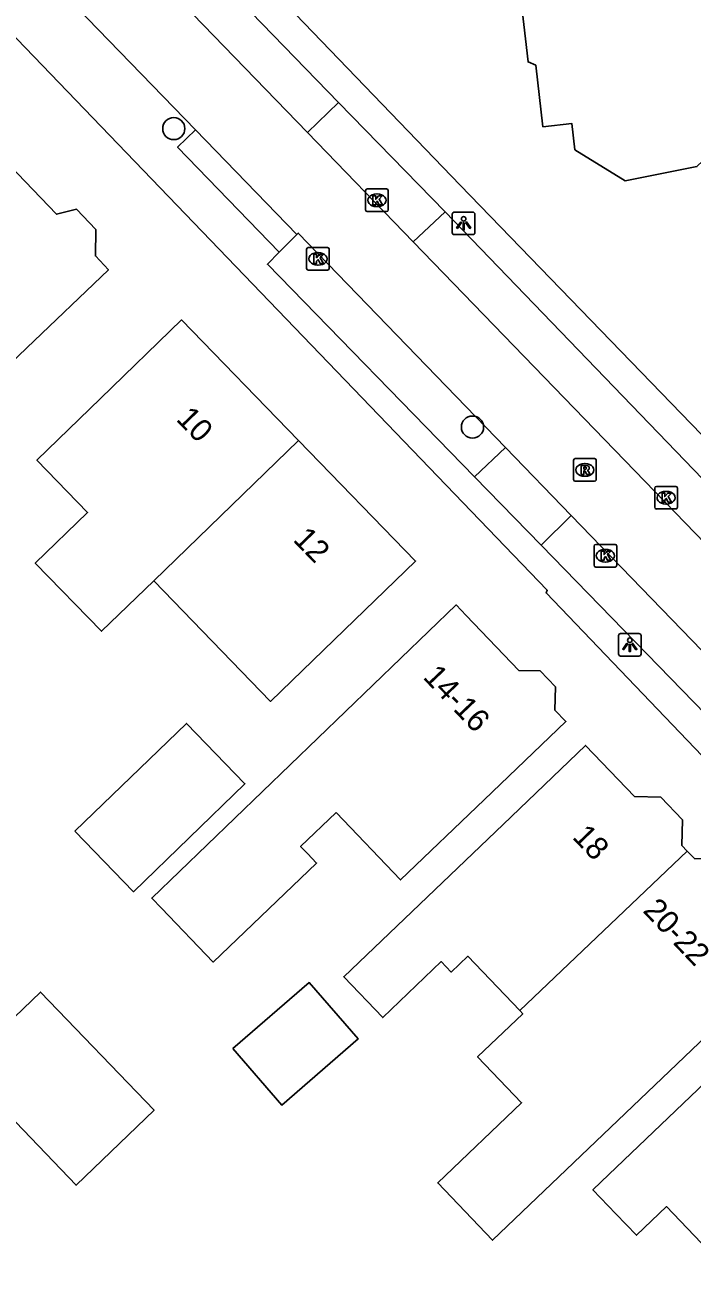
# Model space of a CAD drawing. Extents: x 161772 to 163123, y 383092 to 383917.
# Drawn here: x 162127.5 to 162157, y 383398.5 to 383453.4 of the extents above; entities that cross this region are included whole.
import ezdxf

# ---------------------------------------------------------------- set-up
doc = ezdxf.new("R2010")
doc.units = 0
for name, color, linetype in [('IMGEO_Boom', 7, 'Continuous'), ('IMGEO_Kolk', 7, 'Continuous'), ('IMGEO_Lichtpunt', 7, 'Continuous'), ('IMGEO_Pand', 7, 'Continuous'), ('IMGEO_Pand_nummerreeks', 7, 'Continuous'), ('IMGEO_Rijbaan_lokaal_open', 7, 'Continuous'), ('IMGEO_Rioolput', 7, 'Continuous'), ('IMGEO_Voetpad_gesloten', 7, 'Continuous'), ('IMGEO_Voetpad_open', 7, 'Continuous')]:
    doc.layers.add(name, color=color, linetype=linetype)

msp = doc.modelspace()

# ---------------------------------------------------------------- linework, layer by layer
at = {"layer": 'IMGEO_Boom'}
for centre in [(162134.09, 383448.8), (162147.29, 383435.6)]:
    msp.add_circle(centre, 0.489, dxfattribs=at)
at = {"layer": 'IMGEO_Kolk'}
for p, q in [((162142.567, 383445.204), (162142.567, 383446.056)), ((162142.642, 383446.13), (162143.494, 383446.13)), ((162143.055, 383445.91), (162143.08, 383445.91)), ((162143.568, 383446.056), (162143.568, 383445.204)), ((162143.078, 383445.35), (162143.053, 383445.35)), ((162143.494, 383445.13), (162142.642, 383445.13)), ((162139.959, 383442.615), (162139.959, 383443.467)), ((162140.034, 383443.541), (162140.886, 383443.541)), ((162140.447, 383443.321), (162140.472, 383443.321)), ((162140.96, 383443.467), (162140.96, 383442.615)), ((162140.47, 383442.761), (162140.445, 383442.761)), ((162140.886, 383442.541), (162140.034, 383442.541)), ((162155.345, 383432.055), (162155.345, 383432.907)), ((162155.42, 383432.981), (162156.272, 383432.981)), ((162155.833, 383432.761), (162155.858, 383432.761)), ((162156.346, 383432.907), (162156.346, 383432.055)), ((162155.856, 383432.201), (162155.831, 383432.201)), ((162156.272, 383431.981), (162155.42, 383431.981)), ((162152.662, 383429.49), (162152.662, 383430.342)), ((162152.737, 383430.416), (162153.589, 383430.416)), ((162153.15, 383430.196), (162153.175, 383430.196)), ((162153.663, 383430.342), (162153.663, 383429.49)), ((162153.589, 383429.416), (162152.737, 383429.416)), ((162153.173, 383429.636), (162153.148, 383429.636))]:
    msp.add_line(p, q, dxfattribs=at)
for points in [[(162142.567, 383445.204), (162142.567, 383446.056)], [(162142.642, 383446.13), (162143.494, 383446.13)], [(162143.568, 383446.056), (162143.568, 383445.204)], [(162142.888, 383445.83), (162143.011, 383445.83), (162143.011, 383445.679), (162143.141, 383445.83), (162143.305, 383445.83), (162143.159, 383445.679), (162143.312, 383445.43), (162143.16, 383445.43), (162143.075, 383445.594), (162143.011, 383445.527), (162143.011, 383445.43), (162142.888, 383445.43), (162142.888, 383445.83)], [(162143.494, 383445.13), (162142.642, 383445.13)], [(162139.959, 383442.615), (162139.959, 383443.467)], [(162140.034, 383443.541), (162140.886, 383443.541)], [(162140.28, 383443.241), (162140.403, 383443.241), (162140.403, 383443.09), (162140.533, 383443.241), (162140.697, 383443.241), (162140.551, 383443.09), (162140.704, 383442.841), (162140.552, 383442.841), (162140.467, 383443.005), (162140.403, 383442.938), (162140.403, 383442.841), (162140.28, 383442.841), (162140.28, 383443.241)], [(162140.96, 383443.467), (162140.96, 383442.615)], [(162140.886, 383442.541), (162140.034, 383442.541)], [(162155.345, 383432.055), (162155.345, 383432.907)], [(162155.42, 383432.981), (162156.272, 383432.981)], [(162155.666, 383432.681), (162155.789, 383432.681), (162155.789, 383432.53), (162155.919, 383432.681), (162156.083, 383432.681), (162155.937, 383432.53), (162156.09, 383432.281), (162155.938, 383432.281), (162155.853, 383432.445), (162155.789, 383432.378), (162155.789, 383432.281), (162155.666, 383432.281), (162155.666, 383432.681)], [(162156.346, 383432.907), (162156.346, 383432.055)], [(162156.272, 383431.981), (162155.42, 383431.981)], [(162152.662, 383429.49), (162152.662, 383430.342)], [(162152.737, 383430.416), (162153.589, 383430.416)], [(162152.983, 383430.116), (162153.106, 383430.116), (162153.106, 383429.965), (162153.236, 383430.116), (162153.4, 383430.116), (162153.254, 383429.965), (162153.407, 383429.716), (162153.255, 383429.716), (162153.17, 383429.88), (162153.106, 383429.813), (162153.106, 383429.716), (162152.983, 383429.716), (162152.983, 383430.116)], [(162153.663, 383430.342), (162153.663, 383429.49)], [(162153.589, 383429.416), (162152.737, 383429.416)]]:
    msp.add_lwpolyline(points, dxfattribs=at)
for centre, start, end in [((162142.644, 383446.054), 91.552, 178.448), ((162142.644, 383446.054), 91.552, 178.448), ((162143.492, 383446.054), 1.552, 88.448), ((162143.492, 383446.054), 1.552, 88.448), ((162142.644, 383445.206), 181.552, 268.448), ((162142.644, 383445.206), 181.552, 268.448), ((162143.492, 383445.206), 271.552, 358.448), ((162143.492, 383445.206), 271.552, 358.448), ((162140.036, 383443.465), 91.552, 178.448), ((162140.036, 383443.465), 91.552, 178.448), ((162140.884, 383443.465), 1.552, 88.448), ((162140.884, 383443.465), 1.552, 88.448), ((162140.036, 383442.617), 181.552, 268.448), ((162140.036, 383442.617), 181.552, 268.448), ((162140.884, 383442.617), 271.552, 358.448), ((162140.884, 383442.617), 271.552, 358.448), ((162155.422, 383432.905), 91.552, 178.448), ((162155.422, 383432.905), 91.552, 178.448), ((162156.27, 383432.905), 1.552, 88.448), ((162156.27, 383432.905), 1.552, 88.448), ((162155.422, 383432.057), 181.552, 268.448), ((162155.422, 383432.057), 181.552, 268.448), ((162156.27, 383432.057), 271.552, 358.448), ((162156.27, 383432.057), 271.552, 358.448), ((162152.739, 383430.34), 91.552, 178.448), ((162152.739, 383430.34), 91.552, 178.448), ((162153.587, 383430.34), 1.552, 88.448), ((162153.587, 383430.34), 1.552, 88.448), ((162152.739, 383429.492), 181.552, 268.448), ((162152.739, 383429.492), 181.552, 268.448), ((162153.587, 383429.492), 271.552, 358.448), ((162153.587, 383429.492), 271.552, 358.448)]:
    msp.add_arc(centre, 0.0765, start, end, dxfattribs=at)
for centre, major_axis, ratio, start_param, end_param in [((162143.054, 383445.63), (-0.387, 0.002), 0.722429, 4.712389, 7.853982), ((162143.079, 383445.63), (-0.39, 0.002), 0.717154, 1.570796, 4.712389), ((162140.446, 383443.041), (-0.387, 0.002), 0.722429, 4.712389, 7.853982), ((162140.471, 383443.041), (-0.39, 0.002), 0.717154, 1.570796, 4.712389), ((162155.832, 383432.481), (-0.387, 0.002), 0.722429, 4.712389, 7.853982), ((162155.857, 383432.481), (-0.39, 0.002), 0.717154, 1.570796, 4.712389), ((162153.149, 383429.916), (-0.387, 0.002), 0.722429, 4.712389, 7.853982), ((162153.174, 383429.916), (-0.39, 0.002), 0.717154, 1.570796, 4.712389)]:
    msp.add_ellipse(centre, major_axis=major_axis, ratio=ratio, start_param=start_param, end_param=end_param, dxfattribs=at)
at = {"layer": 'IMGEO_Lichtpunt'}
for p, q in [((162146.398, 383445.012), (162146.398, 383444.205)), ((162146.398, 383445.012), (162146.398, 383444.205)), ((162147.3, 383445.107), (162146.492, 383445.107)), ((162147.3, 383445.107), (162146.492, 383445.107)), ((162147.394, 383444.205), (162147.394, 383445.012)), ((162147.394, 383444.205), (162147.394, 383445.012)), ((162146.492, 383444.111), (162147.3, 383444.111)), ((162146.492, 383444.111), (162147.3, 383444.111)), ((162153.743, 383426.381), (162153.743, 383425.574)), ((162153.743, 383426.381), (162153.743, 383425.574)), ((162154.645, 383426.476), (162153.837, 383426.476)), ((162154.645, 383426.476), (162153.837, 383426.476)), ((162154.739, 383425.574), (162154.739, 383426.381)), ((162154.739, 383425.574), (162154.739, 383426.381)), ((162153.837, 383425.48), (162154.645, 383425.48)), ((162153.837, 383425.48), (162154.645, 383425.48))]:
    msp.add_line(p, q, dxfattribs=at)
for points in [[(162146.772, 383444.676), (162146.811, 383444.648), (162146.623, 383444.386), (162146.585, 383444.413), (162146.772, 383444.676)], [(162146.874, 383444.628), (162146.921, 383444.628), (162146.921, 383444.306), (162146.874, 383444.306), (162146.874, 383444.628)], [(162146.984, 383444.648), (162147.022, 383444.675), (162147.209, 383444.413), (162147.17, 383444.385), (162146.984, 383444.648)], [(162154.117, 383426.045), (162154.156, 383426.017), (162153.968, 383425.755), (162153.93, 383425.782), (162154.117, 383426.045)], [(162154.219, 383425.997), (162154.266, 383425.997), (162154.266, 383425.675), (162154.219, 383425.675), (162154.219, 383425.997)], [(162154.329, 383426.017), (162154.367, 383426.044), (162154.554, 383425.782), (162154.515, 383425.754), (162154.329, 383426.017)]]:
    msp.add_lwpolyline(points, dxfattribs=at)
for centre in [(162146.897, 383444.81), (162154.242, 383426.179)]:
    msp.add_circle(centre, 0.0994, dxfattribs=at)
for centre, start, end in [((162146.492, 383445.012), 90, 180), ((162146.492, 383445.012), 90, 180), ((162147.3, 383445.012), 0, 90), ((162147.3, 383445.012), 0, 90), ((162146.492, 383444.205), 180, 270), ((162146.492, 383444.205), 180, 270), ((162147.3, 383444.205), 270, 0), ((162147.3, 383444.205), 270, 360), ((162153.837, 383426.381), 90, 180), ((162153.837, 383426.381), 90, 180), ((162154.645, 383426.381), 0, 90), ((162154.645, 383426.381), 0, 90), ((162153.837, 383425.574), 180, 270), ((162153.837, 383425.574), 180, 270), ((162154.645, 383425.574), 270, 0), ((162154.645, 383425.574), 270, 360)]:
    msp.add_arc(centre, 0.0946, start, end, dxfattribs=at)
at = {"layer": 'IMGEO_Pand'}
for points in [[(162146.604, 383471.326), (162146.542, 383471.859), (162154.816, 383472.815), (162154.902, 383472.07), (162157.771, 383472.402), (162157.845, 383471.767), (162157.593, 383471.738), (162157.768, 383470.224), (162158.172, 383470.271), (162158.258, 383469.52), (162162.359, 383470.605), (162164.463, 383452.395), (162160.609, 383448.978), (162158.975, 383448.789), (162157.206, 383447.12), (162154.031, 383446.483), (162151.807, 383447.867), (162151.673, 383449.025), (162150.402, 383448.878), (162150.087, 383451.599), (162149.743, 383451.748), (162148.317, 383464.091)], [(162126.489, 383447.537), (162128.901, 383445.016), (162129.787, 383445.232), (162130.649, 383444.331), (162130.623, 383443.167), (162131.203, 383442.561), (162127.59, 383439.105), (162124.25, 383435.91), (162120.731, 383432.225), (162117.835, 383435.252), (162115.829, 383437.349)], [(162133.201, 383428.808), (162130.895, 383426.573), (162127.969, 383429.591), (162130.278, 383431.829), (162128.038, 383434.143), (162130.843, 383436.864), (162134.432, 383440.344), (162139.601, 383435.013)], [(162139.601, 383435.013), (162144.772, 383429.681), (162141.183, 383426.201), (162138.367, 383423.47), (162133.201, 383428.808)], [(162133.201, 383428.808), (162139.601, 383435.013)], [(162141.265, 383418.564), (162139.695, 383417.062), (162139.997, 383416.747), (162140.4, 383416.326), (162135.823, 383411.946), (162133.544, 383414.327), (162133.113, 383414.777), (162146.571, 383427.738), (162147.013, 383427.277), (162149.344, 383424.842), (162150.281, 383424.822), (162150.955, 383424.117), (162150.933, 383423.083), (162151.416, 383422.579), (162147.804, 383419.122), (162144.106, 383415.583), (162141.265, 383418.564)], [(162129.72, 383417.735), (162134.646, 383422.502), (162137.23, 383419.831), (162132.309, 383415.059), (162129.72, 383417.735)], [(162149.381, 383409.802), (162147.077, 383412.209), (162146.344, 383411.508), (162145.904, 383411.968), (162143.323, 383409.497), (162141.599, 383411.298), (162148.641, 383418.038), (162152.289, 383421.529), (162154.452, 383419.269), (162155.608, 383419.244), (162156.565, 383418.243), (162156.54, 383417.104), (162156.778, 383416.856)], [(162156.778, 383416.856), (162157.097, 383416.523), (162158.167, 383416.499), (162159.123, 383415.5), (162158.868, 383414.626), (162161.237, 383412.151), (162157.625, 383408.694), (162148.176, 383399.65), (162145.752, 383402.183), (162149.458, 383405.729), (162147.516, 383407.758), (162149.51, 383409.667), (162149.381, 383409.802)], [(162149.381, 383409.802), (162156.778, 383416.856)], [(162158.017, 383398.885), (162155.862, 383401.137), (162154.536, 383399.867), (162153.625, 383400.819), (162152.61, 383401.88), (162153.316, 383402.556), (162159.22, 383408.206), (162162.832, 383411.663), (162166.929, 383407.383)], [(162136.7, 383408.123), (162140.075, 383411.044), (162142.235, 383408.549), (162138.86, 383405.627), (162136.7, 383408.123)], [(162124.746, 383407.31), (162128.195, 383410.624), (162133.221, 383405.395), (162129.773, 383402.081), (162124.746, 383407.31)]]:
    msp.add_lwpolyline(points, dxfattribs=at)
at = {"layer": 'IMGEO_Rijbaan_lokaal_open'}
for points in [[(162139.993, 383448.624), (162123.379, 383465.784)], [(162119.726, 383464.542), (162135.053, 383448.745)], [(162135.053, 383448.745), (162139.521, 383444.123)], [(162144.674, 383443.797), (162139.993, 383448.624)], [(162139.521, 383444.123), (162139.588, 383444.181), (162148.747, 383434.702)], [(162227.035, 383358.663), (162144.674, 383443.797)], [(162148.747, 383434.702), (162151.652, 383431.699)], [(162151.652, 383431.699), (162162.314, 383420.669), (162185.398, 383397.017)]]:
    msp.add_lwpolyline(points, dxfattribs=at)
at = {"layer": 'IMGEO_Rioolput'}
for p, q in [((162151.755, 383433.281), (162151.755, 383434.133)), ((162151.83, 383434.207), (162152.682, 383434.207)), ((162152.243, 383433.987), (162152.268, 383433.987)), ((162152.756, 383434.133), (162152.756, 383433.281)), ((162152.266, 383433.427), (162152.241, 383433.427)), ((162152.682, 383433.207), (162151.83, 383433.207))]:
    msp.add_line(p, q, dxfattribs=at)
for points in [[(162151.755, 383433.281), (162151.755, 383434.133)], [(162151.83, 383434.207), (162152.682, 383434.207)], [(162152.344, 383433.905), (162152.092, 383433.907), (162152.092, 383433.507)], [(162152.27, 383433.826), (162152.216, 383433.826), (162152.216, 383433.745)], [(162152.756, 383434.133), (162152.756, 383433.281)], [(162152.092, 383433.507), (162152.216, 383433.507), (162152.216, 383433.669), (162152.227, 383433.669)], [(162152.216, 383433.745), (162152.268, 383433.745)], [(162152.274, 383433.64), (162152.345, 383433.507), (162152.485, 383433.507), (162152.42, 383433.633)], [(162152.682, 383433.207), (162151.83, 383433.207)]]:
    msp.add_lwpolyline(points, dxfattribs=at)
for centre, radius, start, end in [((162151.832, 383434.131), 0.0765, 91.552, 178.448), ((162151.832, 383434.131), 0.0765, 91.552, 178.448), ((162152.276, 383433.73), 0.0964, 77.0061, 93.1865), ((162152.29, 383433.787), 0.0378, 276.6634, 79.6772), ((162152.343, 383433.795), 0.109, 350.3612, 89.416), ((162152.341, 383433.795), 0.112, 277.5842, 350.9817), ((162152.68, 383434.131), 0.0765, 1.552, 88.448), ((162152.68, 383434.131), 0.0765, 1.552, 88.448), ((162151.832, 383433.283), 0.0765, 181.552, 268.448), ((162151.832, 383433.283), 0.0765, 181.552, 268.448), ((162152.226, 383433.616), 0.0533, 26.0293, 88.6989), ((162152.252, 383433.934), 0.19, 274.7715, 282.9687), ((162152.325, 383433.58), 0.108, 29.5134, 73.7905), ((162152.68, 383433.283), 0.0765, 271.552, 358.448), ((162152.68, 383433.283), 0.0765, 271.552, 358.448)]:
    msp.add_arc(centre, radius, start, end, dxfattribs=at)
for centre, major_axis, ratio, start_param, end_param in [((162152.242, 383433.707), (-0.387, 0.002), 0.722429, 4.712389, 7.853982), ((162152.267, 383433.707), (-0.39, 0.002), 0.717154, 1.570796, 4.712389)]:
    msp.add_ellipse(centre, major_axis=major_axis, ratio=ratio, start_param=start_param, end_param=end_param, dxfattribs=at)
at = {"layer": 'IMGEO_Voetpad_gesloten'}
for points in [[(162184.032, 383393.274), (162150.539, 383428.274), (162150.594, 383428.39), (162124.921, 383455.092), (162125.07, 383455.226), (162117.429, 383462.692), (162117.208, 383462.523), (162111.823, 383466.516), (162107.132, 383469.149), (162104.903, 383470.142), (162100.337, 383471.381)], [(162124.151, 383469.777), (162146.748, 383446.299), (162164.511, 383427.931), (162164.384, 383427.827), (162167.143, 383425.007), (162167.165, 383425.116), (162173.798, 383418.361), (162173.894, 383418.482), (162182.621, 383409.404), (162182.533, 383409.335), (162187.734, 383404.146), (162187.816, 383404.232), (162192.761, 383399.098), (162192.872, 383399.214), (162225.52, 383365.058), (162237.143, 383353.041), (162243.372, 383346.601)], [(162141.362, 383449.954), (162126.398, 383465.384)], [(162141.362, 383449.954), (162146.078, 383445.121)], [(162138.751, 383443.331), (162134.258, 383447.982), (162135.053, 383448.745)], [(162146.078, 383445.121), (162166.479, 383423.941), (162202.24, 383387.094), (162228.36, 383359.913)], [(162147.38, 383433.399), (162138.229, 383442.804), (162138.751, 383443.331)], [(162150.325, 383430.382), (162147.38, 383433.399)], [(162184.058, 383395.679), (162150.325, 383430.382)]]:
    msp.add_lwpolyline(points, dxfattribs=at)
at = {"layer": 'IMGEO_Voetpad_open'}
for points in [[(162139.993, 383448.624), (162141.362, 383449.954)], [(162146.078, 383445.121), (162144.674, 383443.797)], [(162139.521, 383444.123), (162138.751, 383443.331)], [(162148.747, 383434.702), (162147.38, 383433.399)], [(162150.325, 383430.382), (162151.652, 383431.699)]]:
    msp.add_lwpolyline(points, dxfattribs=at)

# ---------------------------------------------------------------- texts
at = {"layer": 'IMGEO_Pand_nummerreeks'}
for s, rotation, p in [('10', 314.1189, (162134.152, 383435.92)), ('12', 314.1189, (162139.318, 383430.594)), ('14-16', 313.5331, (162145.065, 383424.517)), ('18', 313.8495, (162151.66, 383417.448)), ('20-22', 313.4623, (162154.784, 383414.192))]:
    msp.add_text(s, height=1, rotation=rotation, dxfattribs=at).set_placement(p)

doc.saveas('drawing.dxf')
